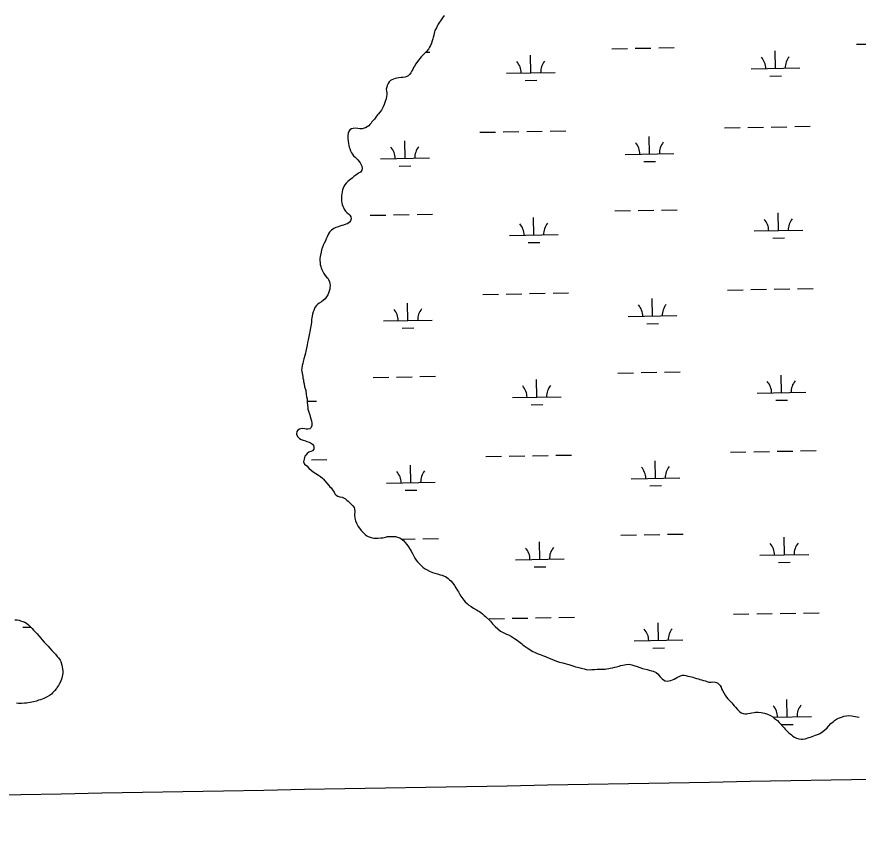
# Model space of a CAD drawing. Extents: x 3925854 to 3964121, y 224593 to 250589.
# Drawn here: x 3936067 to 3937793, y 236088 to 237791 of the extents above; entities that cross this region are included whole.
import ezdxf

# ---------------------------------------------------------------- set-up
doc = ezdxf.new("R2010")
doc.units = 0
doc.layers.add('V-GRID-MAJR', color=7, linetype='Continuous')
doc.layers.add('V-WETL-SWMP', color=7, linetype='Continuous')

msp = doc.modelspace()

# ---------------------------------------------------------------- linework, layer by layer
at = {"layer": 'V-GRID-MAJR'}
msp.add_spline([(3930006.603, 236087.686), (3935327.129, 236182.494), (3940647.643, 236278.076), (3945968.142, 236374.431), (3951288.627, 236471.56), (3956609.098, 236569.464), (3961929.554, 236668.141), (3961929.555, 236668.141)], degree=3, dxfattribs=at)
at = {"layer": 'V-WETL-SWMP'}
for p, q in [((3937288.105, 237725.638), (3937320.1, 237726.22)), ((3937336.097, 237726.511), (3937368.092, 237727.093)), ((3937384.09, 237727.384), (3937416.084, 237727.965)), ((3937623.738, 237685.303), (3937623.084, 237721.298)), ((3937789.93, 237734.763), (3937821.925, 237735.345)), ((3936906.426, 237718.698), (3936914.259, 237718.841)), ((3937121.913, 237676.179), (3937121.259, 237712.173)), ((3937573.746, 237684.394), (3937673.73, 237686.212)), ((3937071.921, 237675.27), (3937171.905, 237677.088)), ((3937612.021, 237669.657), (3937636.017, 237670.093)), ((3937110.196, 237660.532), (3937134.192, 237660.968)), ((3937615.079, 237565.055), (3937647.074, 237565.637)), ((3937663.071, 237565.928), (3937695.066, 237566.51)), ((3937017.27, 237554.185), (3937049.264, 237554.767)), ((3937065.262, 237555.058), (3937097.256, 237555.64)), ((3937113.254, 237555.93), (3937145.249, 237556.512)), ((3937161.246, 237556.803), (3937193.241, 237557.385)), ((3937519.095, 237563.31), (3937551.089, 237563.892)), ((3937567.087, 237564.183), (3937599.081, 237564.764)), ((3936863.626, 237500.641), (3936862.971, 237536.635)), ((3937365.451, 237509.766), (3937364.796, 237545.76)), ((3936813.634, 237499.732), (3936913.617, 237501.55)), ((3937315.459, 237508.857), (3937415.442, 237510.675)), ((3936851.908, 237484.994), (3936875.904, 237485.431)), ((3937353.733, 237494.119), (3937377.729, 237494.556)), ((3937294.153, 237393.018), (3937326.148, 237393.6)), ((3937342.146, 237393.891), (3937374.14, 237394.473)), ((3937390.138, 237394.764), (3937422.132, 237395.345)), ((3936792.328, 237383.894), (3936824.323, 237384.475)), ((3936840.32, 237384.766), (3936872.315, 237385.348)), ((3936888.313, 237385.639), (3936920.307, 237386.221)), ((3937127.961, 237343.559), (3937127.307, 237379.553)), ((3937629.786, 237352.683), (3937629.132, 237388.678)), ((3937077.969, 237342.65), (3937177.953, 237344.468)), ((3937579.794, 237351.774), (3937679.778, 237353.592)), ((3937116.244, 237327.912), (3937140.24, 237328.348)), ((3937618.069, 237337.037), (3937642.065, 237337.473)), ((3937023.318, 237221.565), (3937055.312, 237222.147)), ((3937071.31, 237222.438), (3937103.304, 237223.02)), ((3937119.302, 237223.31), (3937151.297, 237223.892)), ((3937167.294, 237224.183), (3937199.289, 237224.765)), ((3937525.143, 237230.69), (3937557.137, 237231.272)), ((3937573.135, 237231.563), (3937605.13, 237232.144)), ((3937621.127, 237232.435), (3937653.122, 237233.017)), ((3937669.119, 237233.308), (3937701.114, 237233.89)), ((3936869.674, 237168.021), (3936869.019, 237204.015)), ((3937371.499, 237177.146), (3937370.844, 237213.14)), ((3936819.682, 237167.112), (3936919.665, 237168.93)), ((3937321.507, 237176.237), (3937421.491, 237178.055)), ((3936857.956, 237152.374), (3936881.952, 237152.811)), ((3937359.781, 237161.499), (3937383.777, 237161.935)), ((3936798.376, 237051.274), (3936830.371, 237051.855)), ((3936846.369, 237052.146), (3936878.363, 237052.728)), ((3936894.361, 237053.019), (3936926.355, 237053.601)), ((3937300.202, 237060.398), (3937332.196, 237060.98)), ((3937348.194, 237061.271), (3937380.188, 237061.853)), ((3937396.186, 237062.144), (3937428.18, 237062.725)), ((3937635.834, 237020.063), (3937635.18, 237056.058)), ((3937134.009, 237010.939), (3937133.355, 237046.933)), ((3937585.843, 237019.154), (3937685.826, 237020.972)), ((3936663.05, 237002.375), (3936682.176, 237002.723)), ((3937084.017, 237010.03), (3937184.001, 237011.848)), ((3937122.292, 236995.292), (3937146.288, 236995.728)), ((3937624.117, 237004.417), (3937648.113, 237004.853)), ((3937173.342, 236891.563), (3937205.337, 236892.145)), ((3937531.191, 236898.07), (3937563.186, 236898.652)), ((3937579.183, 236898.943), (3937611.178, 236899.524)), ((3937627.175, 236899.815), (3937659.17, 236900.397)), ((3937675.167, 236900.688), (3937707.162, 236901.27)), ((3936671.517, 236882.438), (3936703.512, 236883.02)), ((3937029.366, 236888.945), (3937061.36, 236889.527)), ((3937077.358, 236889.818), (3937109.353, 236890.4)), ((3937125.35, 236890.69), (3937157.345, 236891.272)), ((3937377.547, 236844.526), (3937376.892, 236880.52)), ((3936875.722, 236835.401), (3936875.067, 236871.395)), ((3937327.555, 236843.617), (3937427.539, 236845.435)), ((3936825.73, 236834.492), (3936925.714, 236836.31)), ((3937365.829, 236828.879), (3937389.825, 236829.315)), ((3936864.004, 236819.754), (3936888, 236820.191)), ((3936856.99, 236719.609), (3936884.411, 236720.108)), ((3936900.409, 236720.399), (3936932.403, 236720.981)), ((3937306.25, 236727.778), (3937338.244, 236728.36)), ((3937354.242, 236728.651), (3937386.236, 236729.233)), ((3937402.234, 236729.524), (3937434.228, 236730.105)), ((3937641.882, 236687.443), (3937641.228, 236723.437)), ((3937140.057, 236678.319), (3937139.403, 236714.313)), ((3937591.891, 236686.534), (3937691.874, 236688.352)), ((3937090.066, 236677.41), (3937190.049, 236679.228)), ((3937630.165, 236671.797), (3937654.161, 236672.233)), ((3937128.34, 236662.672), (3937152.336, 236663.108)), ((3937537.239, 236565.45), (3937569.234, 236566.032)), ((3937585.231, 236566.322), (3937617.226, 236566.904)), ((3937633.223, 236567.195), (3937665.218, 236567.777)), ((3937681.215, 236568.068), (3937713.21, 236568.65)), ((3937035.414, 236556.325), (3937067.409, 236556.907)), ((3937083.406, 236557.198), (3937115.401, 236557.78)), ((3937131.398, 236558.07), (3937163.393, 236558.652)), ((3937179.39, 236558.943), (3937211.385, 236559.525)), ((3937383.595, 236511.906), (3937382.94, 236547.9)), ((3936079.756, 236538.948), (3936095.625, 236539.237)), ((3937333.603, 236510.997), (3937433.587, 236512.815)), ((3937371.877, 236496.259), (3937395.873, 236496.695)), ((3937647.93, 236354.823), (3937647.276, 236390.817)), ((3937618.95, 236354.296), (3937697.922, 236355.732)), ((3937636.213, 236339.177), (3937660.209, 236339.613))]:
    msp.add_line(p, q, dxfattribs=at)
for points in [[(3936944.094, 237793.877), (3936940.387, 237789.304), (3936936.227, 237783.162), (3936934.538, 237780.174), (3936931.922, 237775.924), (3936930.075, 237773.09), (3936927.929, 237768.846), (3936925.017, 237763.029), (3936924.109, 237760.049), (3936923.362, 237756.6), (3936922.772, 237753.154), (3936921.721, 237748.92), (3936920.813, 237745.94), (3936919.292, 237741.702), (3936917.776, 237736.994), (3936915.637, 237732.124), (3936914.105, 237728.981), (3936911.488, 237724.888), (3936907.474, 237719.842), (3936902.988, 237714.948), (3936900.664, 237712.891), (3936897.104, 237709.258), (3936893.703, 237705.313), (3936891.853, 237702.792), (3936889.386, 237699.326), (3936885.995, 237694.443), (3936883.067, 237690.191), (3936881.065, 237687.199), (3936879.386, 237683.116), (3936877.851, 237680.285), (3936875.546, 237676.351), (3936873.077, 237673.042), (3936870.29, 237670.355), (3936867.646, 237668.92), (3936863.752, 237667.316), (3936859.227, 237666.332), (3936855.94, 237666.611), (3936851.096, 237666.248), (3936846.88, 237665.58), (3936843.138, 237664.447), (3936839.709, 237663.317), (3936836.749, 237662.192), (3936834.107, 237660.601), (3936831.166, 237657.599), (3936829.323, 237654.296), (3936827.179, 237649.895), (3936826.271, 237646.915), (3936825.065, 237642.523), (3936825.732, 237638.464), (3936826.076, 237635.34), (3936826.273, 237631.432), (3936825.844, 237627.518), (3936824.637, 237623.126), (3936822.822, 237617.165), (3936820.692, 237611.357), (3936818.866, 237606.333), (3936816.875, 237602.247), (3936815.181, 237599.727), (3936812.095, 237595.63), (3936809.47, 237592.318), (3936807.306, 237589.794), (3936804.066, 237585.538), (3936800.98, 237581.441), (3936798.353, 237578.286), (3936795.88, 237575.446)], [(3936795.88, 237575.446), (3936793.873, 237572.923), (3936791.556, 237570.084), (3936789.078, 237567.713), (3936785.973, 237565.491), (3936782.866, 237563.427), (3936779.592, 237562.455), (3936775.849, 237561.478), (3936771.156, 237561.586), (3936767.087, 237561.858), (3936761.451, 237562.425), (3936757.074, 237562.224), (3936753.642, 237561.407), (3936750.222, 237559.339), (3936748.065, 237556.189), (3936746.856, 237552.111), (3936746.119, 237547.724), (3936746.176, 237542.095), (3936746.708, 237536.001), (3936747.381, 237531.316), (3936748.203, 237527.415), (3936749.335, 237523.829), (3936750.305, 237520.711), (3936751.913, 237516.349), (3936753.68, 237511.831), (3936755.584, 237509.192), (3936758.272, 237506.248), (3936761.276, 237503.151), (3936764.433, 237500.212), (3936766.801, 237498.047), (3936769.655, 237494.323), (3936771.558, 237491.683), (3936773.478, 237487.481), (3936774.916, 237484.524), (3936775.9, 237479.999), (3936774.843, 237476.391), (3936772.065, 237472.765), (3936769.582, 237470.863), (3936765.543, 237468.163), (3936762.901, 237466.572), (3936758.711, 237463.402), (3936755.145, 237460.394), (3936752.197, 237458.018), (3936749.716, 237455.959), (3936746.46, 237453.267), (3936743.055, 237449.792), (3936740.115, 237446.634), (3936738.274, 237443.174), (3936736.746, 237439.718), (3936735.377, 237435.951), (3936734.48, 237431.875), (3936733.74, 237427.801), (3936733.307, 237424.2), (3936733.043, 237419.506), (3936733.081, 237415.753), (3936733.587, 237412.161), (3936734.087, 237409.194), (3936734.902, 237405.919), (3936736.03, 237402.646), (3936737.154, 237399.842), (3936739.064, 237396.578), (3936741.764, 237392.539), (3936744.453, 237389.595), (3936747.609, 237386.812), (3936750.294, 237384.181), (3936752.361, 237380.918), (3936752.873, 237376.701), (3936751.822, 237372.468), (3936749.503, 237369.785), (3936745.468, 237366.772), (3936742.353, 237365.489), (3936737.523, 237363.72), (3936733.936, 237362.745), (3936730.038, 237361.61), (3936726.765, 237360.482), (3936721.777, 237358.867), (3936717.421, 237356.633), (3936712.92, 237353.302), (3936709.052, 237349.197), (3936706.897, 237345.89), (3936703.83, 237339.916), (3936701.843, 237335.36), (3936700.321, 237331.279), (3936698.022, 237326.72), (3936696.642, 237324.047), (3936694.349, 237318.863), (3936692.375, 237313.056), (3936691.329, 237308.353), (3936689.232, 237299.261), (3936688.802, 237295.504), (3936688.845, 237291.281), (3936689.518, 237286.597), (3936689.868, 237283.003), (3936690.688, 237279.258), (3936691.5, 237276.295), (3936692.787, 237272.868), (3936694.863, 237268.666), (3936697.097, 237264.31), (3936700.11, 237260.275), (3936702.798, 237257.331), (3936705.013, 237254.851)], [(3936705.013, 237254.851), (3936706.606, 237252.052), (3936708.841, 237247.54), (3936709.501, 237244.263), (3936709.858, 237239.887), (3936709.589, 237235.662), (3936709.151, 237232.53), (3936708.102, 237228.14), (3936706.579, 237224.058), (3936705.049, 237220.758), (3936702.592, 237216.354), (3936699.813, 237212.885), (3936695.942, 237209.092), (3936692.061, 237206.237), (3936687.242, 237203.373), (3936684.448, 237201.311), (3936681.969, 237199.096), (3936678.884, 237194.842), (3936676.443, 237188.874), (3936675.377, 237186.048), (3936673.865, 237181.028), (3936673.117, 237177.737), (3936672.539, 237173.039), (3936672.102, 237169.907), (3936671.528, 237164.896), (3936670.797, 237159.884), (3936669.618, 237152.834), (3936669.026, 237149.544), (3936668.136, 237144.843), (3936667.541, 237141.866), (3936667.102, 237138.89), (3936665.763, 237132.151), (3936664.864, 237128.389), (3936663.822, 237123.217), (3936662.632, 237117.262), (3936661.282, 237111.618), (3936659.94, 237105.192), (3936659.198, 237101.275), (3936657.84, 237096.413), (3936656.345, 237089.673), (3936654.686, 237083.713), (3936653.786, 237079.95), (3936652.575, 237076.028), (3936651.701, 237069.764), (3936651.577, 237066.634), (3936651.768, 237063.196), (3936652.424, 237060.231), (3936653.749, 237053.051), (3936654.094, 237049.926), (3936655.223, 237046.497), (3936655.57, 237043.217), (3936656.4, 237038.533), (3936657.558, 237032.29), (3936659.183, 237026.363), (3936660, 237022.931), (3936660.996, 237017.311), (3936661.835, 237011.69), (3936662.662, 237007.319), (3936663.201, 237000.443), (3936663.42, 236994.346), (3936663.939, 236989.504), (3936664.445, 236985.912), (3936666.384, 236979.832), (3936668.157, 236974.689), (3936669.133, 236970.946), (3936670.271, 236966.735), (3936671.567, 236962.369), (3936672.397, 236957.686), (3936672.603, 236952.84), (3936670.926, 236948.6), (3936668.608, 236945.918), (3936664.393, 236945.093), (3936661.11, 236945.059), (3936657.974, 236945.809), (3936653.273, 236946.699), (3936649.838, 236946.195), (3936646.878, 236945.07), (3936643.454, 236943.471), (3936641.449, 236940.636), (3936641.354, 236934.692), (3936643.278, 236930.02), (3936646.918, 236925.834), (3936650.85, 236923.685), (3936654.93, 236922.319), (3936659.164, 236921.268), (3936662.459, 236920.207), (3936666.697, 236918.686), (3936669.839, 236917.311), (3936673.778, 236914.38), (3936676.154, 236911.433), (3936676.659, 236907.997), (3936676.383, 236904.397), (3936673.763, 236900.617), (3936670.179, 236899.329), (3936666.442, 236897.727), (3936663.181, 236895.504), (3936660.087, 236892.189), (3936658.237, 236889.511), (3936656.419, 236883.862), (3936655.694, 236878.225), (3936657.304, 236873.706)], [(3936657.304, 236873.706), (3936661.878, 236869.999), (3936666.459, 236865.511), (3936671.983, 236860.563), (3936677.503, 236856.084), (3936680.653, 236853.927), (3936686.003, 236850.697), (3936690.096, 236848.08), (3936694.041, 236844.68), (3936696.409, 236842.515), (3936699.26, 236838.947), (3936703.529, 236834.455), (3936707.33, 236829.803), (3936709.546, 236827.167), (3936712.075, 236824.534), (3936714.929, 236820.81), (3936717.953, 236815.68), (3936719.545, 236812.881), (3936722.393, 236809.626), (3936726.006, 236808.099), (3936730.243, 236806.735), (3936734.636, 236805.372), (3936737.776, 236804.153), (3936741.864, 236802.005), (3936744.388, 236799.842), (3936747.23, 236797.212), (3936751.335, 236793.501), (3936754.023, 236790.557), (3936756.396, 236787.923), (3936759.09, 236784.51), (3936760.215, 236781.55), (3936760.432, 236775.609), (3936760.338, 236769.509), (3936760.721, 236762.631), (3936762.027, 236757.327), (3936763.954, 236752.343), (3936766.188, 236747.987), (3936767.623, 236745.343), (3936770.004, 236741.926), (3936773.49, 236737.427), (3936778.391, 236732.316), (3936781.865, 236729.067), (3936785.645, 236726.447), (3936788.318, 236725.067), (3936793.97, 236722.935), (3936799.768, 236721.744), (3936804.618, 236721.637), (3936808.056, 236721.828), (3936814.153, 236722.047), (3936818.214, 236722.558), (3936823.831, 236723.867), (3936828.045, 236724.692), (3936832.735, 236724.896), (3936835.861, 236725.084), (3936840.863, 236725.292), (3936843.995, 236724.855), (3936848.227, 236723.96), (3936852.778, 236722.442), (3936857.817, 236719.053), (3936860.343, 236716.733), (3936863.98, 236712.861), (3936867.463, 236708.674), (3936870.798, 236703.703), (3936874.291, 236698.578), (3936876.359, 236695.159), (3936879.069, 236690.182), (3936880.504, 236687.538), (3936882.422, 236683.492), (3936883.856, 236680.848), (3936886.556, 236676.809), (3936889.409, 236673.085), (3936894.942, 236667.355), (3936897.311, 236665.033), (3936900.468, 236662.251), (3936903.622, 236659.624), (3936907.872, 236657.009), (3936913.848, 236653.786), (3936919.97, 236651.503), (3936924.992, 236649.834), (3936930.168, 236648.323), (3936935.972, 236646.662), (3936940.05, 236645.453), (3936942.876, 236644.387), (3936946.803, 236642.707), (3936952.313, 236639.166), (3936955.158, 236636.224), (3936957.37, 236634.057), (3936961.643, 236629.096), (3936965.13, 236624.596), (3936967.993, 236619.934), (3936971.489, 236614.496), (3936973.082, 236611.697), (3936975.628, 236607.344), (3936978.49, 236602.838), (3936982.458, 236597.092), (3936984.36, 236594.61), (3936987.367, 236591.2), (3936992.106, 236586.556), (3936994.788, 236584.238), (3936999.668, 236581.16), (3937004.236, 236577.923)], [(3937004.236, 236577.923), (3937010.054, 236574.854), (3937013.828, 236572.86), (3937016.501, 236571.48), (3937019.494, 236569.321), (3937022.652, 236566.382), (3937025.968, 236563.288), (3937028.649, 236561.126), (3937038.759, 236551.22), (3937042.878, 236546.101), (3937045.726, 236542.846), (3937048.412, 236540.215), (3937053.933, 236535.58), (3937059.609, 236531.103), (3937066.214, 236527.573), (3937072.03, 236524.661), (3937075.642, 236523.134), (3937081.931, 236519.914), (3937088.386, 236515.758), (3937093.583, 236512.214), (3937097.052, 236509.435), (3937102.412, 236505.267), (3937104.777, 236503.414), (3937108.399, 236500.949), (3937111.866, 236498.326), (3937114.542, 236496.633), (3937126.191, 236489.245), (3937129.494, 236487.403), (3937134.522, 236485.108), (3937140.957, 236482.828), (3937147.551, 236480.393), (3937151.634, 236478.715), (3937154.462, 236477.493), (3937158.232, 236475.811), (3937166.086, 236472.451), (3937171.267, 236470.471), (3937176.445, 236468.803), (3937180.526, 236467.437), (3937187.58, 236465.789), (3937194.165, 236464.136), (3937199.5, 236462.471), (3937205.779, 236460.189), (3937210.172, 236458.827), (3937213.152, 236457.919), (3937217.387, 236456.711), (3937220.367, 236455.959), (3937224.914, 236454.755), (3937231.029, 236453.254), (3937235.259, 236452.515), (3937241.522, 236451.797), (3937246.995, 236451.853), (3937252.62, 236452.38), (3937257.932, 236452.903), (3937264.032, 236452.809), (3937274.04, 236452.912), (3937277.006, 236453.411), (3937281.535, 236454.083), (3937284.658, 236454.584), (3937289.496, 236455.572), (3937294.33, 236456.873), (3937297.763, 236457.69), (3937302.752, 236459.148), (3937306.027, 236460.12), (3937310.707, 236461.263), (3937317.26, 236462.737), (3937323.671, 236462.803), (3937328.999, 236461.763), (3937333.233, 236460.711), (3937339.666, 236458.588), (3937345.633, 236456.303), (3937351.125, 236454.482), (3937354.42, 236453.421), (3937360.222, 236451.917), (3937364.455, 236450.866), (3937369.161, 236449.506), (3937372.456, 236448.445), (3937378.583, 236445.693), (3937382.841, 236442.296), (3937386.639, 236437.956), (3937391.065, 236433.309), (3937393.749, 236430.834), (3937397.523, 236428.84), (3937401.908, 236428.259), (3937405.031, 236428.76), (3937408.774, 236429.737), (3937412.359, 236430.868), (3937415.63, 236432.153), (3937419.208, 236434.066), (3937422.937, 236436.45), (3937425.892, 236438.045), (3937428.849, 236439.482), (3937432.747, 236440.617), (3937436.032, 236440.494), (3937440.108, 236439.598), (3937444.027, 236438.699), (3937447.789, 236437.799), (3937451.394, 236437.054), (3937454.373, 236436.303), (3937457.512, 236435.24), (3937461.434, 236434.029), (3937465.513, 236432.82)], [(3936063.109, 236554.379), (3936067.983, 236554.104), (3936071.886, 236553.494), (3936074.821, 236552.226), (3936079.384, 236550.649), (3936083.946, 236549.072), (3936087.213, 236547.157), (3936091.146, 236543.625), (3936094.098, 236540.733), (3936098.69, 236536.233), (3936101.646, 236533.016), (3936105.585, 236528.835), (3936108.538, 236525.943), (3936113.14, 236520.47), (3936116.099, 236516.928), (3936119.061, 236513.061), (3936123.656, 236508.237), (3936126.612, 236505.02), (3936131.211, 236499.872), (3936134.494, 236496.333), (3936139.093, 236491.185), (3936142.373, 236487.971), (3936146.641, 236483.469), (3936150.259, 236478.959), (3936152.886, 236476.064), (3936156.18, 236471.551), (3936157.512, 236468.317), (3936159.861, 236460.873), (3936160.219, 236457.629), (3936160.918, 236452.765), (3936161.28, 236449.197), (3936161.329, 236444.327), (3936161.038, 236441.076), (3936159.809, 236434.244), (3936156.96, 236427.071), (3936154.087, 236422.171), (3936152.494, 236419.232), (3936149.929, 236415.958), (3936148.333, 236413.344), (3936144.811, 236408.437), (3936140.633, 236404.173), (3936138.062, 236401.549), (3936134.192, 236398.912), (3936129.352, 236395.939), (3936122.566, 236392.623), (3936115.774, 236389.955), (3936111.888, 236388.941), (3936107.684, 236387.275), (3936101.531, 236385.588), (3936094.401, 236384.216), (3936086.943, 236383.166), (3936082.725, 236382.798), (3936076.559, 236382.41), (3936070.715, 236382.35), (3936066.812, 236382.96)], [(3937465.513, 236432.82), (3937468.651, 236431.757), (3937471.945, 236430.853), (3937476.338, 236429.49), (3937479.788, 236428.587), (3937482.77, 236427.523), (3937487.16, 236426.473), (3937491.696, 236426.363), (3937494.974, 236427.022), (3937499.828, 236426.446), (3937502.966, 236425.384), (3937505.641, 236423.847), (3937508.009, 236421.682), (3937510.222, 236419.359), (3937511.976, 236416.092), (3937513.262, 236412.665), (3937515.177, 236408.931), (3937517.725, 236404.422), (3937520.59, 236399.603), (3937523.446, 236395.566), (3937525.982, 236392.308), (3937528.512, 236389.519), (3937531.672, 236386.423), (3937534.204, 236383.478), (3937536.105, 236381.151), (3937539.271, 236377.43), (3937541.643, 236374.796), (3937546.07, 236370.149), (3937550.023, 236365.967), (3937553.492, 236363.188), (3937557.259, 236361.819), (3937560.704, 236361.385), (3937563.991, 236361.106), (3937567.27, 236361.608), (3937571.638, 236362.748), (3937574.913, 236363.563), (3937579.755, 236364.238), (3937582.719, 236364.894), (3937588.194, 236364.794), (3937593.99, 236363.915), (3937598.063, 236363.175), (3937601.041, 236362.579), (3937607.164, 236360.296), (3937613.447, 236357.545), (3937618.324, 236354.78), (3937621.319, 236352.465), (3937623.684, 236350.613), (3937627.628, 236347.212), (3937631.263, 236343.496), (3937634.424, 236340.244), (3937636.641, 236337.608), (3937638.854, 236335.285), (3937641.387, 236332.34), (3937643.287, 236330.013), (3937647.079, 236326.299), (3937651.341, 236322.432), (3937656.389, 236318.105), (3937659.543, 236315.635), (3937663.008, 236313.168), (3937666.939, 236311.175), (3937671.49, 236309.658), (3937676.189, 236308.924), (3937679.313, 236309.269), (3937684.933, 236310.265), (3937692.104, 236312.528), (3937695.377, 236313.656), (3937698.807, 236314.629), (3937705.818, 236317.203), (3937712.049, 236319.613), (3937714.85, 236321.049), (3937718.426, 236323.119), (3937724.479, 236327.56), (3937729.431, 236332.771), (3937732.525, 236336.087), (3937737.476, 236341.299), (3937741.972, 236345.098), (3937744.921, 236347.318), (3937748.802, 236350.173), (3937752.845, 236352.404), (3937757.364, 236354.014), (3937761.106, 236355.147), (3937764.065, 236356.272), (3937769.061, 236357.105), (3937774.369, 236358.098), (3937780.319, 236357.376), (3937783.456, 236356.47), (3937788.155, 236355.736), (3937791.134, 236354.985), (3937795.208, 236354.245)]]:
    msp.add_lwpolyline(points, dxfattribs=at)
for centre, start, end in [((3937568.496, 237684.774), 0.269879, 41.813537), ((3937678.963, 237686.783), 140.269876, 181.813534), ((3937066.671, 237675.649), 0.269879, 41.813537), ((3937177.138, 237677.658), 140.269876, 181.813534), ((3937310.208, 237509.236), 0.269879, 41.813537), ((3937420.676, 237511.245), 140.269876, 181.813534), ((3936808.383, 237500.111), 0.269879, 41.813537), ((3936918.851, 237502.12), 140.269876, 181.813534), ((3937574.544, 237352.154), 0.269879, 41.813537), ((3937685.011, 237354.163), 140.269876, 181.813534), ((3937072.719, 237343.029), 0.269879, 41.813537), ((3937183.186, 237345.038), 140.269876, 181.813534), ((3936814.431, 237167.491), 0.269879, 41.813537), ((3936924.899, 237169.5), 140.269876, 181.813534), ((3937316.256, 237176.616), 0.269879, 41.813537), ((3937426.724, 237178.625), 140.269876, 181.813534), ((3937078.767, 237010.409), 0.269879, 41.813537), ((3937189.234, 237012.418), 140.269876, 181.813534), ((3937580.592, 237019.534), 0.269879, 41.813537), ((3937691.059, 237021.542), 140.269876, 181.813534), ((3936687.409, 237003.293), 140.269876, 142.254871), ((3936820.479, 236834.871), 0.269879, 41.813537), ((3936930.947, 236836.88), 140.269876, 181.813534), ((3937322.304, 236843.996), 0.269879, 41.813537), ((3937432.772, 236846.005), 140.269876, 181.813534), ((3937195.282, 236679.798), 140.269876, 181.813534), ((3937586.64, 236686.914), 0.269879, 41.813537), ((3937697.107, 236688.922), 140.269876, 181.813534), ((3937084.815, 236677.789), 0.269879, 41.813537), ((3937328.352, 236511.376), 0.269879, 41.813537), ((3937438.82, 236513.385), 140.269876, 181.813534), ((3937592.688, 236354.294), 0.269879, 41.813537), ((3937703.156, 236356.302), 140.269876, 181.813534)]:
    msp.add_arc(centre, 35.246, start, end, dxfattribs=at)

doc.saveas('drawing.dxf')
